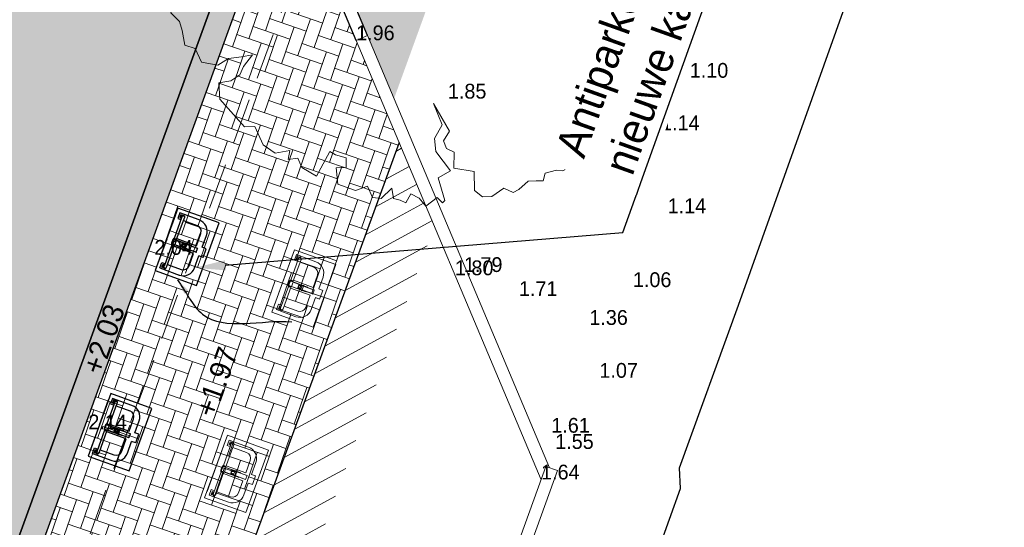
# Model space of a CAD drawing. Header units: metres. Extents: x 134157 to 138734, y 451157 to 455772.
# Tile 365 of 656: x 136512 to 136528, y 453653 to 453661. Entities that reach past the tile are written whole.
import ezdxf
from ezdxf import colors
from ezdxf.entities.mleader import LeaderData, LeaderLine
from ezdxf.math import Vec2, Vec3

# ---------------------------------------------------------------- set-up
doc = ezdxf.new("R2010")
doc.units = ezdxf.units.M
doc.linetypes.add('GZ10X20__G1', pattern=[1.5, 0.5, -0.2, 0.2, -0.2, 0.2, -0.2])
doc.linetypes.add('HIDDEN__G5', pattern=[1.125, 0.75, -0.375])
doc.layers.add('-DR-alg-hulplijnen kantverharding asflast nieuwe fietsstraat', color=7, linetype='Continuous', true_color=0xff9429, plot=False)
for name, color, linetype in [('-DR-alg-projectgrens 1-200', 3, 'PROJECTGRENS_1-200'), ('-DR-bs-txt-hoogtemaat', 253, 'Continuous'), ('-DR-nw-inr-parkeerbeugels verplaatsen', 2, 'Continuous'), ('-DR-nw-inr-verkeersbordpaal', 2, 'Continuous'), ('-DR-nw-maatvoering', 3, 'Continuous'), ('-DR-nw-txt bovengrondse infra', 2, 'Continuous'), ('-DR-nw-txt-hoogtemaat', 2, 'Continuous'), ('-DR-nw-vh-band 20x20 opsluitband', 2, 'GZ10X20__G1'), ('-DR-nw-vh-kantverharding', 3, 'Continuous')]:
    doc.layers.add(name, color=color, linetype=linetype)
for name, color, linetype, lineweight in [('-DR-bs-boom', 253, 'Continuous', 13), ('-DR-bs-inr-parkeerbeugel', 253, 'Continuous', 9), ('-DR-bs-vh-kantverharding', 253, 'Continuous', 13), ('-DR-nw-rio-HWA 125', 170, 'HIDDEN__G5', 13), ('-DR-nw-vh-arc-bss grijs', 252, 'Continuous', 9), ('-DR-nw-vh-arc-herstellen verharding', 253, 'Continuous', 5)]:
    doc.layers.add(name, color=color, linetype=linetype, lineweight=lineweight)
doc.layers.add('-DR-nw-gr-arc-gras', color=7, linetype='Continuous', true_color=0xb5d5a4)
doc.layers.add('-DR-nw-vh-arc-asfalt fietsstraat rood', color=7, linetype='Continuous', lineweight=9, true_color=0xdfbfc7)
doc.layers.add('-DR-nw-vh-arc-sbs kf bruinrood rabat halfsteens', color=7, linetype='Continuous', lineweight=9, true_color=0xb88485)
doc.styles.add('Drong', font='txt', dxfattribs={"height": 1.8})
doc.linetypes.add('PROJECTGRENS_1-200', pattern='A,0.32,-0.13,[133,ltypeshp.shx,S=0.13,R=0,X=-0.13,Y=0],-0.13,1.27', length=1.85)
doc.dimstyles.new('Drong', dxfattribs={"dimtxt": 1.8, "dimasz": 2.5, "dimexe": 0, "dimexo": 0, "dimgap": 0.9, "dimtad": 1, "dimzin": 0, "dimdsep": 46, "dimtxsty": 'Drong', "dimblk": 'dimblk-wit', "dimcen": 0, "dimse1": 1, "dimse2": 1, "dimclrd": 256, "dimclre": 1, "dimclrt": 7, "dimadec": 0, "dimazin": 0, "dimtfac": 1, "dimtmove": 0, "dimatfit": 3, "dimfxl": 1, "dimtolj": 1, "dimtzin": 0, "dimarcsym": 0})
pattern_1 = [(115.335625, (136419.71802, 453326.2367), (-0.223681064, -0.105903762), [0.06, -0.187485]), (205.335625, (136419.71802, 453326.2367), (0.105903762, -0.223681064), [0.06, -0.187485])]

# ---------------------------------------------------------------- blocks, each defined once
blk = doc.blocks.new('Boom bestaand 1')
blk.add_lwpolyline([(-0.0612, 0.3923), (-0.0736, 0.4117), (-0.087, 0.4225), (-0.0926, 0.4415), (-0.1106, 0.4615), (-0.1242, 0.4751), (-0.1453, 0.464), (-0.1728, 0.4611), (-0.1945, 0.4533), (-0.1892, 0.4456), (-0.2017, 0.4432), (-0.2068, 0.4444), (-0.2172, 0.4471), (-0.2235, 0.4396), (-0.2169, 0.4339), (-0.2271, 0.4339), (-0.2331, 0.433), (-0.2499, 0.4257), (-0.2427, 0.4167), (-0.2476, 0.4092), (-0.2589, 0.4043), (-0.2544, 0.3953), (-0.2533, 0.3814), (-0.2458, 0.3746), (-0.266, 0.3788), (-0.2728, 0.3822), (-0.2717, 0.3934), (-0.2848, 0.3874), (-0.2965, 0.3882), (-0.2987, 0.3953), (-0.3145, 0.3822), (-0.3029, 0.3735), (-0.3141, 0.372), (-0.3232, 0.3686), (-0.3277, 0.3731), (-0.3404, 0.3607), (-0.3359, 0.3465), (-0.3526, 0.3537), (-0.3703, 0.3325), (-0.3491, 0.329), (-0.3569, 0.3156), (-0.371, 0.3198), (-0.3837, 0.3191), (-0.3802, 0.2951), (-0.3781, 0.2944), (-0.3887, 0.2873), (-0.4014, 0.2902), (-0.4056, 0.2803), (-0.3837, 0.2704), (-0.359, 0.2591), (-0.3251, 0.2535), (-0.3272, 0.2337), (-0.318, 0.228), (-0.3011, 0.2189), (-0.282, 0.2224), (-0.2608, 0.2153), (-0.2523, 0.2012), (-0.27, 0.204), (-0.2834, 0.2118), (-0.2947, 0.2047), (-0.3322, 0.185), (-0.3413, 0.2203), (-0.3505, 0.2287), (-0.3724, 0.2146), (-0.388, 0.2358), (-0.4042, 0.2415), (-0.4226, 0.2415), (-0.4315, 0.2467), (-0.4416, 0.2292), (-0.4325, 0.2224), (-0.436, 0.2111), (-0.4423, 0.2083), (-0.453, 0.2067), (-0.4613, 0.1921), (-0.4572, 0.18), (-0.4671, 0.1702), (-0.4727, 0.1652), (-0.4473, 0.144), (-0.4565, 0.1356), (-0.4706, 0.132), (-0.484, 0.1398), (-0.4883, 0.1172), (-0.4847, 0.1158), (-0.4748, 0.1137), (-0.477, 0.101), (-0.4713, 0.0946), (-0.4748, 0.0748), (-0.4932, 0.0607), (-0.4854, 0.0473), (-0.4875, 0.0402), (-0.5017, 0.0304), (-0.4974, 0.0049), (-0.4897, 0.0021), (-0.4832, -0.006), (-0.4832, -0.0211), (-0.4886, -0.0247), (-0.4921, -0.0353), (-0.4877, -0.0469), (-0.4868, -0.0593), (-0.4797, -0.0567), (-0.4646, -0.0487), (-0.4592, -0.0416), (-0.4495, -0.0531), (-0.4326, -0.0549), (-0.4342, -0.0824), (-0.4439, -0.0844), (-0.4591, -0.0789), (-0.4694, -0.0898), (-0.4853, -0.0874), (-0.4835, -0.1044), (-0.469, -0.1108), (-0.4787, -0.1222), (-0.4698, -0.128), (-0.4666, -0.142), (-0.4712, -0.1535), (-0.4673, -0.1649), (-0.4544, -0.1649), (-0.422, -0.1781), (-0.41, -0.1658), (-0.3893, -0.1644), (-0.3736, -0.1512), (-0.391, -0.1753), (-0.4052, -0.1753), (-0.417, -0.1934), (-0.4393, -0.1893), (-0.4502, -0.206), (-0.443, -0.2225), (-0.4293, -0.2254), (-0.424, -0.2366), (-0.4254, -0.251), (-0.4188, -0.2613), (-0.4123, -0.2603), (-0.4066, -0.2696), (-0.4013, -0.2747), (-0.3966, -0.2735), (-0.3925, -0.2806), (-0.3993, -0.2847), (-0.3905, -0.2962), (-0.3764, -0.2947), (-0.3703, -0.2952), (-0.369, -0.3047), (-0.3739, -0.3072), (-0.379, -0.3111), (-0.3686, -0.3301), (-0.3402, -0.3274), (-0.325, -0.2991), (-0.284, -0.3012), (-0.2611, -0.2728), (-0.2463, -0.245), (-0.2054, -0.239), (-0.1868, -0.2166), (-0.1743, -0.1981), (-0.1896, -0.2363), (-0.2027, -0.2526), (-0.2201, -0.2532), (-0.2283, -0.2756), (-0.2392, -0.281), (-0.237, -0.2947), (-0.2507, -0.3132), (-0.2791, -0.3219), (-0.2898, -0.3304), (-0.3173, -0.3368), (-0.3146, -0.3612), (-0.3304, -0.3661), (-0.3025, -0.3907), (-0.2927, -0.3885), (-0.278, -0.3918), (-0.2529, -0.3874), (-0.2548, -0.4016), (-0.2471, -0.4137), (-0.2373, -0.413), (-0.2359, -0.4235), (-0.244, -0.4329), (-0.2234, -0.4441), (-0.2184, -0.4397), (-0.2103, -0.44), (-0.1991, -0.4488), (-0.19, -0.4441), (-0.1778, -0.4485), (-0.164, -0.4505), (-0.1606, -0.4451), (-0.1549, -0.4573), (-0.1555, -0.4613), (-0.14, -0.4627), (-0.1312, -0.4505), (-0.1096, -0.4259), (-0.1073, -0.4238), (-0.1116, -0.4488), (-0.1194, -0.4525), (-0.1103, -0.462), (-0.0992, -0.4807), (-0.089, -0.4841), (-0.0747, -0.4752), (-0.0482, -0.4977), (-0.0278, -0.4895), (-0.0108, -0.4916), (0.0157, -0.4977), (0.0286, -0.4827), (0.0558, -0.482), (0.072, -0.457), (0.069, -0.4349), (0.0757, -0.4119), (0.0796, -0.3924), (0.0927, -0.4156), (0.1039, -0.4278), (0.1075, -0.4466), (0.1025, -0.468), (0.1299, -0.4785), (0.1933, -0.4575), (0.2001, -0.44), (0.2363, -0.4392), (0.2587, -0.4253), (0.2652, -0.3991), (0.2784, -0.4081), (0.2832, -0.3913), (0.3018, -0.3913), (0.3264, -0.3733), (0.2952, -0.3338), (0.3048, -0.3266), (0.3174, -0.3112), (0.333, -0.3182), (0.3264, -0.335), (0.3552, -0.3436), (0.3781, -0.3189), (0.3793, -0.296), (0.4017, -0.296), (0.4096, -0.2826), (0.4002, -0.2572), (0.4186, -0.2622), (0.4261, -0.2522), (0.4345, -0.2443), (0.4231, -0.2298), (0.4365, -0.2194), (0.4544, -0.2139), (0.448, -0.1886), (0.4609, -0.1841), (0.4584, -0.1786), (0.4161, -0.1731), (0.4136, -0.1478), (0.3708, -0.1582), (0.3489, -0.1512), (0.3315, -0.1289), (0.2902, -0.1279), (0.3474, -0.1209), (0.3593, -0.1378), (0.3737, -0.1384), (0.3856, -0.1284), (0.4119, -0.1403), (0.4319, -0.109), (0.4632, -0.1221), (0.4795, -0.1133), (0.4858, -0.0977), (0.4808, -0.0718), (0.4943, -0.0594), (0.4931, -0.0482), (0.4862, -0.0269), (0.4918, -0.0131), (0.4962, -0.0015), (0.4851, 0.0073), (0.4884, 0.0283), (0.494, 0.0383), (0.4918, 0.0615), (0.4763, 0.0609), (0.4531, 0.0758), (0.4365, 0.0758), (0.4719, 0.0863), (0.489, 0.0863), (0.4862, 0.0979), (0.4761, 0.1368), (0.4651, 0.1329), (0.455, 0.15), (0.4464, 0.1571), (0.4261, 0.1516), (0.4511, 0.1914), (0.4495, 0.2054), (0.4402, 0.2194), (0.4215, 0.2288), (0.3832, 0.2155), (0.3754, 0.1921), (0.3661, 0.1742), (0.3341, 0.1773), (0.3068, 0.1532), (0.3395, 0.1968), (0.3637, 0.1976), (0.3692, 0.2304), (0.3801, 0.2397), (0.3996, 0.2444), (0.4034, 0.279), (0.3842, 0.2903), (0.3824, 0.313), (0.3563, 0.3433), (0.3406, 0.3414), (0.3141, 0.3521), (0.2925, 0.3482), (0.2787, 0.3649), (0.2826, 0.3806), (0.2817, 0.4012), (0.2696, 0.4131), (0.256, 0.4212), (0.2376, 0.4248), (0.2327, 0.4339), (0.2168, 0.4384), (0.2036, 0.45), (0.1887, 0.4518), (0.1757, 0.4483), (0.1806, 0.4248), (0.1727, 0.4169), (0.1492, 0.4041), (0.1325, 0.412), (0.1367, 0.4496), (0.0873, 0.4385), (0.0991, 0.4571), (0.0942, 0.4846), (0.0638, 0.4915), (0.0559, 0.4826), (0.0314, 0.4826), (0.0166, 0.4925), (0.0058, 0.4836), (-0.0114, 0.491), (-0.0324, 0.4905), (-0.0772, 0.485), (-0.0717, 0.4517), (-0.0599, 0.4236), (-0.0612, 0.3923)])
blk.add_circle((0, 0), 0.0251)
blk = doc.blocks.new('*U628')
at = {"ltscale": 4}
for p, q in [((0, 0), (-0.003, -0.71)), ((1.08, -0.005), (0, 0)), ((0.065, -0.055), (0.063, -0.39)), ((0.065, -0.055), (0.16, -0.056)), ((0.079, -0.124), (0.079, -0.131)), ((0.086, -0.124), (0.079, -0.124)), ((0.079, -0.131), (0.079, -0.136)), ((0.079, -0.136), (0.086, -0.136)), ((0.085, -0.145), (0.086, -0.098)), ((0.085, -0.145), (0.088, -0.145)), ((0.086, -0.098), (0.086, -0.08)), ((0.086, -0.08), (0.089, -0.08)), ((0.086, -0.098), (0.089, -0.098)), ((0.089, -0.098), (0.088, -0.145)), ((0.088, -0.145), (0.095, -0.145)), ((0.089, -0.08), (0.133, -0.081)), ((0.089, -0.098), (0.089, -0.08)), ((0.09, -0.124), (0.089, -0.124)), ((0.089, -0.13), (0.089, -0.131)), ((0.089, -0.136), (0.09, -0.136)), ((0.54, -0.003), (0.11, -0.001)), ((0.485, -0.112), (0.112, -0.11)), ((0.112, -0.152), (0.499, -0.154)), ((0.133, -0.081), (0.133, -0.099)), ((0.133, -0.081), (0.136, -0.081)), ((0.133, -0.099), (0.133, -0.11)), ((0.133, -0.099), (0.136, -0.099)), ((0.136, -0.099), (0.136, -0.081)), ((0.136, -0.11), (0.136, -0.099)), ((0.159, -0.153), (0.158, -0.391)), ((0.16, -0.056), (0.159, -0.11)), ((0.47, -0.492), (0.472, -0.154)), ((0.483, -0.118), (0.483, -0.126)), ((0.483, -0.126), (0.483, -0.133)), ((0.495, -0.126), (0.495, -0.118)), ((0.495, -0.133), (0.495, -0.126)), ((0.499, -0.16), (0.499, -0.113)), ((0.507, -0.111), (0.571, -0.111)), ((0.572, -0.099), (0.508, -0.099)), ((0.54, -0.003), (0.97, -0.005)), ((0.579, -0.16), (0.579, -0.113)), ((0.579, -0.155), (0.967, -0.157)), ((0.583, -0.118), (0.583, -0.127)), ((0.583, -0.127), (0.583, -0.134)), ((0.967, -0.114), (0.594, -0.112)), ((0.595, -0.127), (0.595, -0.118)), ((0.595, -0.134), (0.595, -0.127)), ((0.607, -0.155), (0.605, -0.493)), ((0.919, -0.156), (0.918, -0.394)), ((0.92, -0.059), (0.919, -0.114)), ((1.015, -0.06), (0.92, -0.059)), ((0.943, -0.103), (0.943, -0.085)), ((0.946, -0.085), (0.943, -0.085)), ((0.943, -0.114), (0.943, -0.103)), ((0.946, -0.103), (0.943, -0.103)), ((0.99, -0.085), (0.946, -0.085)), ((0.946, -0.085), (0.946, -0.103)), ((0.946, -0.103), (0.946, -0.114)), ((0.99, -0.15), (0.983, -0.15)), ((0.989, -0.129), (0.99, -0.129)), ((0.989, -0.135), (0.989, -0.135)), ((0.99, -0.141), (0.989, -0.141)), ((0.99, -0.103), (0.99, -0.085)), ((0.993, -0.085), (0.99, -0.085)), ((0.99, -0.103), (0.99, -0.15)), ((0.993, -0.103), (0.99, -0.103)), ((0.993, -0.15), (0.99, -0.15)), ((0.993, -0.103), (0.993, -0.085)), ((0.993, -0.15), (0.993, -0.103)), ((0.993, -0.129), (1, -0.129)), ((1, -0.141), (0.993, -0.141)), ((1, -0.129), (1, -0.135)), ((1, -0.135), (1, -0.141)), ((1.013, -0.395), (1.015, -0.06)), ((1.077, -0.715), (1.08, -0.005)), ((0.498, -0.406), (0.499, -0.16)), ((0.502, -0.16), (0.499, -0.16)), ((0.501, -0.406), (0.502, -0.16)), ((0.501, -0.33), (0.502, -0.263)), ((0.502, -0.16), (0.576, -0.16)), ((0.576, -0.264), (0.502, -0.263)), ((0.506, -0.319), (0.503, -0.319)), ((0.503, -0.325), (0.503, -0.319)), ((0.571, -0.316), (0.506, -0.316)), ((0.506, -0.316), (0.506, -0.317)), ((0.506, -0.317), (0.571, -0.317)), ((0.506, -0.34), (0.506, -0.317)), ((0.506, -0.325), (0.506, -0.319)), ((0.511, -0.316), (0.512, -0.269)), ((0.512, -0.266), (0.565, -0.266)), ((0.512, -0.269), (0.523, -0.27)), ((0.523, -0.271), (0.514, -0.316)), ((0.518, -0.316), (0.527, -0.27)), ((0.527, -0.27), (0.55, -0.27)), ((0.55, -0.27), (0.558, -0.316)), ((0.555, -0.27), (0.566, -0.27)), ((0.563, -0.316), (0.555, -0.271)), ((0.565, -0.316), (0.566, -0.27)), ((0.571, -0.317), (0.571, -0.316)), ((0.571, -0.34), (0.571, -0.317)), ((0.574, -0.319), (0.571, -0.319)), ((0.571, -0.319), (0.571, -0.325)), ((0.574, -0.325), (0.574, -0.319)), ((0.575, -0.407), (0.576, -0.16)), ((0.575, -0.331), (0.576, -0.264)), ((0.579, -0.16), (0.576, -0.16)), ((0.578, -0.407), (0.579, -0.16)), ((0.492, -0.33), (0.492, -0.342)), ((0.498, -0.33), (0.492, -0.33)), ((0.492, -0.342), (0.498, -0.342)), ((0.498, -0.406), (0.501, -0.406)), ((0.498, -0.41), (0.498, -0.406)), ((0.498, -0.41), (0.501, -0.41)), ((0.503, -0.33), (0.501, -0.33)), ((0.501, -0.342), (0.503, -0.342)), ((0.501, -0.353), (0.501, -0.342)), ((0.501, -0.353), (0.503, -0.353)), ((0.501, -0.353), (0.503, -0.353)), ((0.501, -0.379), (0.503, -0.379)), ((0.501, -0.41), (0.501, -0.406)), ((0.502, -0.523), (0.503, -0.34)), ((0.503, -0.325), (0.506, -0.325)), ((0.503, -0.34), (0.503, -0.325)), ((0.506, -0.342), (0.505, -0.526)), ((0.506, -0.325), (0.506, -0.34)), ((0.506, -0.33), (0.506, -0.33)), ((0.506, -0.34), (0.571, -0.34)), ((0.506, -0.342), (0.571, -0.342)), ((0.57, -0.526), (0.571, -0.342)), ((0.571, -0.325), (0.574, -0.325)), ((0.571, -0.34), (0.571, -0.325)), ((0.571, -0.331), (0.571, -0.331)), ((0.574, -0.34), (0.573, -0.524)), ((0.574, -0.34), (0.574, -0.325)), ((0.575, -0.331), (0.574, -0.331)), ((0.574, -0.343), (0.575, -0.343)), ((0.574, -0.353), (0.575, -0.354)), ((0.574, -0.354), (0.575, -0.354)), ((0.574, -0.38), (0.575, -0.38)), ((0.575, -0.354), (0.575, -0.343)), ((0.575, -0.407), (0.578, -0.407)), ((0.575, -0.41), (0.575, -0.407)), ((0.575, -0.41), (0.578, -0.41)), ((0.585, -0.331), (0.578, -0.331)), ((0.578, -0.343), (0.585, -0.343)), ((0.578, -0.41), (0.578, -0.407)), ((0.585, -0.331), (0.585, -0.343)), ((0.257, -0.586), (0.462, -0.587)), ((0.258, -0.491), (0.47, -0.492)), ((0.462, -0.657), (0.462, -0.587)), ((0.505, -0.526), (0.57, -0.526)), ((0.605, -0.493), (0.818, -0.494)), ((0.612, -0.658), (0.612, -0.588)), ((0.612, -0.588), (0.817, -0.589)), ((-0.003, -0.71), (1.077, -0.715)), ((0.462, -0.657), (0.612, -0.658))]:
    blk.add_line(p, q, dxfattribs=at)
at = {"ltscale": 4, "flags": 128}
for points in [[(0.089, -0.131), (0.089, -0.131), (0.09, -0.128), (0.09, -0.125), (0.091, -0.123), (0.092, -0.12), (0.094, -0.118), (0.096, -0.116), (0.098, -0.114), (0.1, -0.113), (0.103, -0.111), (0.105, -0.11), (0.108, -0.11), (0.112, -0.11)], [(0.091, -0.124), (0.09, -0.124), (0.09, -0.125), (0.09, -0.127), (0.089, -0.129), (0.089, -0.13)], [(0.089, -0.131), (0.089, -0.131), (0.09, -0.134), (0.09, -0.136), (0.091, -0.139), (0.092, -0.141), (0.094, -0.144), (0.096, -0.146), (0.098, -0.148), (0.1, -0.149), (0.102, -0.15), (0.105, -0.151), (0.108, -0.152), (0.112, -0.152)], [(0.09, -0.124), (0.09, -0.124), (0.091, -0.124)], [(0.508, -0.099), (0.506, -0.099), (0.503, -0.099), (0.501, -0.1), (0.498, -0.1), (0.495, -0.101), (0.493, -0.103), (0.491, -0.104), (0.489, -0.106), (0.487, -0.108), (0.486, -0.11), (0.485, -0.112), (0.484, -0.114), (0.484, -0.116), (0.483, -0.118)], [(0.495, -0.133), (0.495, -0.134), (0.495, -0.135), (0.494, -0.137), (0.493, -0.138), (0.492, -0.139), (0.49, -0.139), (0.489, -0.139), (0.487, -0.139), (0.486, -0.138), (0.485, -0.137), (0.484, -0.136), (0.484, -0.135), (0.483, -0.133), (0.483, -0.133)], [(0.495, -0.118), (0.495, -0.117), (0.496, -0.117), (0.496, -0.116), (0.497, -0.115), (0.497, -0.114), (0.499, -0.113), (0.5, -0.113), (0.502, -0.112), (0.503, -0.111), (0.505, -0.111), (0.507, -0.111), (0.507, -0.111)], [(0.571, -0.111), (0.572, -0.111), (0.574, -0.112), (0.576, -0.112), (0.578, -0.112), (0.579, -0.113), (0.581, -0.114), (0.582, -0.115), (0.582, -0.116), (0.583, -0.116), (0.583, -0.117), (0.583, -0.118), (0.583, -0.118)], [(0.595, -0.118), (0.595, -0.117), (0.595, -0.115), (0.594, -0.112), (0.593, -0.11), (0.592, -0.109), (0.591, -0.107), (0.589, -0.105), (0.587, -0.104), (0.585, -0.102), (0.582, -0.101), (0.58, -0.1), (0.577, -0.1), (0.574, -0.099), (0.572, -0.099)], [(0.989, -0.135), (0.989, -0.135), (0.989, -0.132), (0.989, -0.13), (0.988, -0.127), (0.987, -0.125), (0.985, -0.122), (0.983, -0.12), (0.981, -0.118), (0.979, -0.117), (0.976, -0.116), (0.974, -0.115), (0.971, -0.114), (0.967, -0.114)], [(0.989, -0.135), (0.989, -0.135), (0.989, -0.138), (0.989, -0.141), (0.988, -0.143), (0.986, -0.146), (0.985, -0.148), (0.983, -0.15), (0.981, -0.152), (0.979, -0.154), (0.976, -0.155), (0.974, -0.156), (0.971, -0.156), (0.967, -0.157)], [(0.502, -0.263), (0.503, -0.265), (0.505, -0.266), (0.506, -0.267), (0.508, -0.267), (0.509, -0.268)], [(0.512, -0.266), (0.51, -0.266), (0.508, -0.265), (0.506, -0.265), (0.504, -0.264), (0.502, -0.263)], [(0.509, -0.268), (0.51, -0.268), (0.511, -0.269), (0.512, -0.269)], [(0.523, -0.27), (0.523, -0.27), (0.523, -0.27), (0.523, -0.27), (0.523, -0.27), (0.523, -0.271)], [(0.555, -0.271), (0.555, -0.27), (0.555, -0.27), (0.555, -0.27), (0.555, -0.27), (0.555, -0.27), (0.555, -0.27)], [(0.576, -0.264), (0.573, -0.264), (0.571, -0.265), (0.569, -0.266), (0.567, -0.266), (0.565, -0.266)], [(0.566, -0.27), (0.566, -0.269), (0.567, -0.269), (0.569, -0.268)], [(0.569, -0.268), (0.57, -0.268), (0.571, -0.267), (0.573, -0.266), (0.574, -0.265), (0.576, -0.264)], [(0.503, -0.352), (0.503, -0.352), (0.501, -0.353)], [(0.503, -0.34), (0.503, -0.34), (0.503, -0.34), (0.503, -0.341), (0.504, -0.341), (0.504, -0.341), (0.505, -0.342), (0.505, -0.342), (0.506, -0.342)], [(0.571, -0.342), (0.571, -0.342), (0.572, -0.342), (0.573, -0.342), (0.573, -0.342), (0.573, -0.341), (0.574, -0.341), (0.574, -0.34), (0.574, -0.34)], [(0.575, -0.354), (0.574, -0.352), (0.574, -0.352)], [(0.505, -0.526), (0.504, -0.526), (0.504, -0.525), (0.503, -0.525), (0.503, -0.525), (0.502, -0.525), (0.502, -0.524), (0.502, -0.524), (0.502, -0.523)], [(0.573, -0.524), (0.573, -0.524), (0.573, -0.525), (0.572, -0.525), (0.572, -0.525), (0.572, -0.526), (0.571, -0.526), (0.571, -0.526), (0.57, -0.526)]]:
    blk.add_lwpolyline(points, dxfattribs=at)
at = {"ltscale": 4}
for centre in [(0.111, -0.096), (0.968, -0.1)]:
    blk.add_circle(centre, 0.00492, dxfattribs=at)
for centre, radius, start, end in [((0.589, -0.134), 0.006, 179.7211, 359.7211), ((0.258, -0.391), 0.195, 179.7211, 269.7211), ((0.258, -0.391), 0.1, 179.7211, 269.7211), ((0.818, -0.394), 0.195, 269.7211, 359.7211), ((0.818, -0.394), 0.1, 269.7211, 359.7211)]:
    blk.add_arc(centre, radius, start, end, dxfattribs=at)
blk = doc.blocks.new('dimblk-wit')
at = {"color": 7}
blk.add_line((0, -0.3333), (0, 0.3333), dxfattribs=at)
blk.add_solid([(0, 0), (-0.8, 0.2), (-0.8, -0.2)], dxfattribs=at)
blk = doc.blocks.new('*D705')
at = {"layer": '-DR-nw-maatvoering', "lineweight": -2, "transparency": 16777216}
blk.add_line((136513.199, 453673.311), (136495.736, 453625.181), dxfattribs=at)
at = {"layer": 'Defpoints', "color": 0, "transparency": 16777216}
for p in [(136513.37, 453673.781), (136495.565, 453624.711), (136495.565, 453624.711)]:
    blk.add_point(p, dxfattribs=at)
at = {"layer": '-DR-nw-maatvoering', "lineweight": -2, "transparency": 16777216, "xscale": 0.5, "yscale": 0.5, "zscale": 0.5}
for p, rotation in [((136513.37, 453673.781), 70.05673076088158), ((136495.565, 453624.711), 250.0567307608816)]:
    blk.add_blockref('dimblk-wit', p, dxfattribs=dict(at, rotation=rotation))
at = {"layer": '-DR-nw-maatvoering', "color": 7, "transparency": 16777216, "insert": (136505.486, 453653.12), "char_height": 0.36, "attachment_point": 5, "rotation": 70.0567, "style": 'Drong'}
blk.add_mtext('\\A1;52.20', dxfattribs=at)

msp = doc.modelspace()

# ---------------------------------------------------------------- hatches: boundary and pattern name
at = {"layer": '-DR-nw-gr-arc-gras', "transparency": 33554687}
h = msp.add_hatch(dxfattribs=at)
h.set_pattern_fill('AGR-BOLLEN', color=256, scale=0.1, pattern_type=2)
h.set_pattern_definition(pattern_1)
edge = h.paths.add_edge_path()
edge.add_arc((-7000776.81, 3043164.568), 7592527.997, 340.0567505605, 340.0572256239)
edge.add_line((136455.782, 453494.254), (136455.124, 453494.493))
edge.add_arc((380495.222, 364992.548), 259592.304, 160.06665688, 160.08044536)
edge.add_line((136433.832, 453435.762), (136433.813, 453435.768))
edge.add_line((136433.813, 453435.768), (136432.179, 453431.255))
edge.add_line((136432.179, 453431.255), (136432.198, 453431.248))
edge.add_line((136432.198, 453431.248), (136431.678, 453429.87))
edge.add_line((136431.678, 453429.87), (136432.336, 453429.631))
edge.add_line((136432.336, 453429.631), (136434.309, 453435.077))
h = msp.add_hatch(dxfattribs=at)
h.set_pattern_fill('AGR-BOLLEN', color=256, scale=0.1, pattern_type=2)
h.set_pattern_definition(pattern_1)
edge = h.paths.add_edge_path()
edge.add_line((136644.275, 454017.422), (136643.935, 454016.481))
edge.add_line((136643.935, 454016.481), (136643.884, 454016.34))
edge.add_line((136643.884, 454016.34), (136644.542, 454016.102))
edge.add_arc((1711333.983, -116117.427), 1674723.582, 160.095672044, 160.096657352, ccw=False)
edge.add_line((136654.347, 454043.181), (136653.689, 454043.42))
edge.add_line((136653.689, 454043.42), (136653.638, 454043.279))
edge.add_line((136653.638, 454043.279), (136653.298, 454042.339))
edge.add_line((136653.298, 454042.339), (136644.275, 454017.422))
h = msp.add_hatch(dxfattribs=at)
h.set_pattern_fill('AGR-BOLLEN', color=256, scale=0.1, pattern_type=2)
h.set_pattern_definition(pattern_1)
edge = h.paths.add_edge_path()
edge.add_line((136517.459, 453661.303), (136517.6, 453660.968))
edge.add_line((136517.6, 453660.968), (136518.031, 453659.946))
edge.add_line((136518.031, 453659.946), (136563.643, 453785.652))
edge.add_arc((136564.583, 453785.311), 1, 70.0567, 160.0567, ccw=False)
edge.add_line((136564.924, 453786.251), (136568.994, 453784.774))
edge.add_line((136568.994, 453784.774), (136568.181, 453782.486))
edge.add_line((136568.181, 453782.486), (136569.123, 453782.151))
edge.add_line((136569.123, 453782.151), (136571.769, 453781.293))
edge.add_line((136571.769, 453781.293), (136570.811, 453785.083))
edge.add_arc((136568.969, 453784.618), 1.9, 14.1826, 70.3356)
edge.add_line((136569.609, 453786.407), (136565.508, 453787.872))
edge.add_arc((136564.86, 453786.086), 1.9, 70.0586, 160.3352)
edge.add_line((136563.071, 453786.725), (136562.696, 453785.681))
edge.add_line((136562.696, 453785.681), (136562.604, 453785.714))
edge.add_line((136562.604, 453785.714), (136517.459, 453661.303))
at = {"layer": '-DR-nw-vh-arc-asfalt fietsstraat rood', "transparency": 33554687}
h = msp.add_hatch(color=256, dxfattribs=at)
h.dxf.hatch_style = 1
edge = h.paths.add_edge_path()
edge.add_arc((137987.747, 453337.203), 1495.4, 160.09465, 161.034726)
edge.add_arc((135150.6, 454312.188), 1504.6, 340.056731, 341.034726, ccw=False)
edge.add_line((136564.97, 453798.984), (136431.249, 453430.448))
edge.add_line((136431.249, 453430.448), (136427.3, 453431.879))
edge.add_line((136427.3, 453431.879), (136429.649, 453438.357))
edge.add_line((136429.649, 453438.357), (136561.022, 453800.417))
edge.add_arc((135150.6, 454312.188), 1500.4, 340.056731, 341.034726)
edge.add_line((136569.551, 453824.565), (136577.738, 453847.767))
edge.add_line((136577.738, 453847.767), (136586.329, 453871.491))
edge.add_line((136586.329, 453871.491), (136590.229, 453869.927))
edge.add_line((136590.229, 453869.927), (136581.687, 453846.337))
at = {"layer": '-DR-nw-vh-arc-bss grijs'}
h = msp.add_hatch(dxfattribs=at)
h.set_pattern_fill('AVH-BSS_KEIFORMAAT_ELLEBOOG', color=256, scale=2, angle=161, pattern_type=2)
h.set_pattern_definition([(161, (0, 0), (-0.26692821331, -0.13018958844), [0.63, -0.21]), (71, (-0.13674, -0.39712), (-0.26692821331, -0.13018958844), [0.63, -0.21])])
h.paths.add_polyline_path([(136518.114, 453659.233), (136516.273, 453663.604), (136507.974, 453640.733), (136511.978, 453642.448)])
at = {"layer": '-DR-nw-vh-arc-sbs kf bruinrood rabat halfsteens', "transparency": 33554687}
h = msp.add_hatch(color=256, dxfattribs=at)
h.dxf.hatch_style = 1
edge = h.paths.add_edge_path()
edge.add_line((136451.15, 453484.127), (136451.147, 453484.128))
edge.add_line((136451.147, 453484.128), (136450.774, 453484.264))
edge.add_line((136450.774, 453484.264), (136463.773, 453520.09))
edge.add_line((136463.773, 453520.09), (136507.523, 453640.662))
edge.add_line((136507.523, 453640.662), (136515.932, 453663.838))
edge.add_line((136515.932, 453663.838), (136555.634, 453773.254))
edge.add_line((136555.634, 453773.254), (136564.97, 453798.984))
edge.add_arc((135150.6, 454312.188), 1504.6, 340.056731, 341.034726)
edge.add_arc((137987.747, 453337.203), 1495.4, 160.09465, 161.034726, ccw=False)
edge.add_line((136581.687, 453846.337), (136590.229, 453869.927))
edge.add_line((136590.229, 453869.927), (136590.605, 453869.79))
edge.add_line((136590.605, 453869.79), (136582.064, 453846.201))
edge.add_arc((137987.747, 453337.203), 1495, 160.09465, 161.034726)
edge.add_arc((134973.552, 454374.724), 1692.762, 340.110972, 340.980485, ccw=False)
edge.add_line((136565.346, 453798.848), (136556.343, 453774.037))
edge.add_line((136556.343, 453774.037), (136516.273, 453663.604))
edge.add_line((136516.273, 453663.604), (136507.974, 453640.733))
edge.add_line((136507.974, 453640.733), (136464.149, 453519.954))
edge.add_line((136464.149, 453519.954), (136455.55, 453496.254))
edge.add_line((136455.55, 453496.254), (136454.902, 453494.468))
edge.add_line((136454.902, 453494.468), (136451.15, 453484.127))

# ---------------------------------------------------------------- linework, layer by layer
at = {"layer": '-DR-alg-hulplijnen kantverharding asflast nieuwe fietsstraat'}
msp.add_lwpolyline([(136620.467, 453951.934), (136618.89, 453946.466, -0.016644), (136617.862, 453943.301), (136595.367, 453881.179, -0.016644), (136594.131, 453878.09), (136591.842, 453872.88, 0.011636), (136590.955, 453870.728), (136590.605, 453869.79), (136590.229, 453869.927), (136581.687, 453846.337, 0.004102), (136573.523, 453823.2, -0.004267), (136564.97, 453798.984), (136433.597, 453436.925, 0.002152), (136392.984, 453323.478), (136381.057, 453289.703), (136367.704, 453255.448), (136367.683, 453255.388)], format="xyb", dxfattribs=at)
at = {"layer": '-DR-alg-projectgrens 1-200', "flags": 128}
msp.add_lwpolyline([(136721.461, 454206.136), (136727.498, 454223.752), (136730.581, 454232.718), (136734.46, 454243.959), (136738.033, 454254.306), (136742.183, 454266.266), (136750.568, 454290.842), (136760.393, 454319.456), (136770.666, 454349.328), (136772.713, 454355.238), (136774.612, 454360.473), (136776.998, 454367), (136784.306, 454387.208), (136790.339, 454404.083), (136797.311, 454423.36), (136807.058, 454450.093), (136800.646, 454453.198), (136770.129, 454470.839), (136763.463, 454464.393), (136767.222, 454456.488), (136768.447, 454452.902), (136769.612, 454448.539), (136767.19, 454443.604), (136763.98, 454431.785), (136763.498, 454430.807), (136764.785, 454430.222), (136759.65, 454419.865), (136760.207, 454419.614), (136758.305, 454415.755), (136757.433, 454413.928), (136755.514, 454410.037), (136754.993, 454410.292), (136749.872, 454399.962), (136748.616, 454400.585), (136748.548, 454400.448), (136744.287, 454402.547), (136738.76, 454389.718), (136744.829, 454387.062), (136753.517, 454383.259), (136750.445, 454376.232), (136747.3, 454368.999), (136747.702, 454368.821), (136745.421, 454363.658), (136743.771, 454359.882), (136741.474, 454354.715), (136741.107, 454354.878), (136737.945, 454347.853), (136734.86, 454340.776), (136727.193, 454344.181), (136720.397, 454330.285), (136716.705, 454321.73), (136725.346, 454317.886), (136722.199, 454310.807), (136718.145, 454301.488), (136714.131, 454292.713), (136709.748, 454294.641), (136707.09, 454288.607), (136709.573, 454287.506), (136709.53, 454287.41), (136709.617, 454287.371), (136709.424, 454286.945), (136712.118, 454285.768), (136724.405, 454280.406), (136724.395, 454280.372), (136724.56, 454280.301), (136719.327, 454264.621), (136718.554, 454264.279), (136712.149, 454267.043), (136705.337, 454251.495), (136713.155, 454248.122), (136713.63, 454247.107), (136703.363, 454216.017), (136702.53, 454215.665), (136697.3, 454218.013), (136691.656, 454205.193), (136698.169, 454202.287), (136696.085, 454197.547), (136697.116, 454197.066), (136693.34, 454185.771), (136691.21, 454179.799), (136691.154, 454179.818), (136689.257, 454174.47), (136688.677, 454172.922), (136686.645, 454167.859), (136686.793, 454167.806), (136683.499, 454158.729), (136679.62, 454148.161), (136677.544, 454142.392), (136675.601, 454137.021), (136671.76, 454126.401), (136667.085, 454113.483), (136666.31, 454113.053), (136658.521, 454114.651), (136655.4, 454098.982), (136661.092, 454097.825), (136661.269, 454097.519), (136621.35, 453987.863), (136614.377, 453990.963), (136611.935, 453985.53), (136608.375, 453987.12), (136605.014, 453979.773), (136610.368, 453977.386), (136616.099, 453974.911), (136616.418, 453974.217), (136608.394, 453952.136), (136599.91, 453929.479), (136596.333, 453930.847), (136596.703, 453931.801), (136592.691, 453933.357), (136592.582, 453933.111), (136587.167, 453935.208), (136587.113, 453935.101), (136586.908, 453935.2), (136584.73, 453936.252), (136573.42, 453911.897), (136576.906, 453910.227), (136577.755, 453910.817), (136581.71, 453908.923), (136581.78, 453907.891), (136588.355, 453904.743), (136581.357, 453890.288), (136584.408, 453889.218), (136581.92, 453882.301), (136582.601, 453881.581), (136581.142, 453877.478), (136580.13, 453877.281), (136578.301, 453872.104), (136578.986, 453871.382), (136577.526, 453867.309), (136576.539, 453867.19), (136574.654, 453861.99), (136575.357, 453861.219), (136573.859, 453857.098), (136572.823, 453856.858), (136568.249, 453844.056), (136569.051, 453843.723), (136568.246, 453841.986), (136569.916, 453841.29), (136566.692, 453833.862), (136560.757, 453836.486), (136555.193, 453823.556), (136563.207, 453820.33), (136562.244, 453817.938), (136562.059, 453818.012), (136558.019, 453808.014), (136558.218, 453807.935), (136557.146, 453805.252), (136555.477, 453804.556), (136553.671, 453802.5), (136552.612, 453799.698), (136545.82, 453781.422), (136541.647, 453783.356), (136534.75, 453768.68), (136539.525, 453766.451), (136534.814, 453753.868), (136534.789, 453753.879), (136534.379, 453752.873), (136534.182, 453752.96), (136532.926, 453749.667), (136533.099, 453749.603), (136532.772, 453748.705), (136532.584, 453748.792), (136530.457, 453743.085), (136530.627, 453743.022), (136516.493, 453704.592), (136514.575, 453699.22), (136492.181, 453636.401), (136492.736, 453636.204), (136489.157, 453626.341), (136485.079, 453628.249), (136478.16, 453613.788), (136483.141, 453611.479), (136461.867, 453552.94), (136457.354, 453554.582), (136454.06, 453545.417), (136458.648, 453543.776), (136443.598, 453501.593), (136436.391, 453504.175), (136430.824, 453488.627), (136437.02, 453486.393), (136418.282, 453434.811), (136413.227, 453420.085), (136407.364, 453401.466), (136407.056, 453400.056), (136406.467, 453398.451), (136401.897, 453385.592), (136395.332, 453388.701), (136389.231, 453376.079), (136397.157, 453372.353), (136391.911, 453357.791), (136390.965, 453355.464), (136388.624, 453350.371), (136384.302, 453352.274), (136382.126, 453347.544), (136391.358, 453344.243), (136383.168, 453321.66), (136378.588, 453323.362), (136367.282, 453291.791), (136367.871, 453291.227), (136363.518, 453279.255), (136362.091, 453275.277), (136356.432, 453259.57), (136355.262, 453256.31), (136348.573, 453237.876), (136370.776, 453230.272), (136374.328, 453240.694), (136372.767, 453241.803), (136382.163, 453267.942), (136384.551, 453274.649), (136388.98, 453286.656), (136393.345, 453297.287), (136406.664, 453334.269), (136411.924, 453350.355), (136416.754, 453363.949), (136418.454, 453363.341), (136423.3, 453376.902), (136421.649, 453377.491), (136422.516, 453379.917), (136425.014, 453387.05), (136430.128, 453401.329), (136433.008, 453409.364), (136437.5, 453421.973), (136444.424, 453441.303), (136447.898, 453451.043), (136454.668, 453469.854), (136458.254, 453479.666), (136467.647, 453501.921), (136478.422, 453531.465), (136485.603, 453551.259), (136497.269, 453583.741), (136504.056, 453602.586), (136505.832, 453601.952), (136510.678, 453615.512), (136508.932, 453616.136), (136511.581, 453623.496), (136513.58, 453629.053), (136518.673, 453642.888), (136519.015, 453643.404), (136522.68, 453653.62), (136522.664, 453653.957), (136523.62, 453656.594), (136528.73, 453670.926), (136534.757, 453688.003), (136543.62, 453712.768), (136551.352, 453734.38), (136563.425, 453767.68), (136566.609, 453776.654), (136569.182, 453777.966), (136577.487, 453774.867), (136583.873, 453792.703), (136575.924, 453795.622), (136575.205, 453797.155), (136576.997, 453801.811), (136581.956, 453815.424), (136586.269, 453827.274), (136591.505, 453840.84), (136603.758, 453874.947), (136606.204, 453881.939), (136608.18, 453887.612), (136608.471, 453887.616), (136610.071, 453888.673), (136612.877, 453896.334), (136616.917, 453896.194), (136618.846, 453897.187), (136619.38, 453898.504), (136644.157, 453889.689), (136649.259, 453888.431), (136662.916, 453886.017), (136671.374, 453885.367), (136676.87, 453884.95), (136677.795, 453897.157), (136672.556, 453897.554), (136667.447, 453898.46), (136645.41, 453906.114), (136624.779, 453913.547), (136625.184, 453914.831), (136624.39, 453916.757), (136621.376, 453919.233), (136624.284, 453927.322), (136623.281, 453929.136), (136623.21, 453929.192), (136624.085, 453931.643), (136629.304, 453946.51), (136630.541, 453950.147), (136636.243, 453965.665), (136638.191, 453964.969), (136643.718, 453980.515), (136641.829, 453981.19), (136651.204, 454007.423), (136658.506, 454027.642), (136665.47, 454047.006), (136669.496, 454058.357), (136675.354, 454074.419), (136676.258, 454077.094), (136678.747, 454083.756), (136682.526, 454094.171), (136686.101, 454103.639), (136687.039, 454106.475), (136697.795, 454137.242), (136697.717, 454137.253), (136705.555, 454159.78), (136713.078, 454181.729), (136716.785, 454192.515), (136718.108, 454192.042), (136722.954, 454205.602)], close=True, dxfattribs=at)
at = {"layer": '-DR-bs-vh-kantverharding', "elevation": 1.641, "flags": 128}
for points in [[(136517.416, 453660.89), (136517.6, 453660.968)], [(136520.417, 453653.764), (136517.416, 453660.89)], [(136520.552, 453653.959), (136517.6, 453660.968)]]:
    msp.add_lwpolyline(points, dxfattribs=at)
at = {"layer": '-DR-bs-vh-kantverharding', "flags": 128}
msp.add_lwpolyline([(136520.683, 453653.912), (136517.233, 453644.356), (136517.045, 453644.425), (136520.495, 453653.979)], close=True, dxfattribs=at)
at = {"layer": '-DR-nw-rio-HWA 125', "flags": 128}
msp.add_lwpolyline([(136507.284, 453637.046), (136517.275, 453664.268)], dxfattribs=at)
at = {"layer": '-DR-nw-vh-band 20x20 opsluitband', "ltscale": 2, "flags": 128}
msp.add_lwpolyline([(136517.6, 453660.968), (136516.488, 453663.61), (136516.59, 453663.892)], dxfattribs=at)
at = {"layer": '-DR-nw-vh-kantverharding'}
for points in [[(136367.683, 453255.388), (136367.704, 453255.448), (136381.057, 453289.703), (136392.984, 453323.478, -0.002152), (136433.597, 453436.925), (136564.97, 453798.984, 0.004267), (136573.523, 453823.2, -0.004102), (136581.687, 453846.337), (136590.229, 453869.927), (136590.605, 453869.79)], [(136392.188, 453320.021), (136393.362, 453323.345, -0.002152), (136433.973, 453436.788), (136565.346, 453798.848, 0.004267), (136573.902, 453823.07, -0.004102), (136582.064, 453846.201), (136590.469, 453869.414)]]:
    msp.add_lwpolyline(points, format="xyb", dxfattribs=at)
for points in [[(136517.416, 453660.89), (136516.273, 453663.604)], [(136518.114, 453659.233), (136511.978, 453642.448)]]:
    msp.add_lwpolyline(points, dxfattribs=at)

# ---------------------------------------------------------------- block references
at = {"layer": '-DR-bs-boom', "xscale": 9, "yscale": 9, "rotation": 293.3958673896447}
msp.add_blockref('Boom bestaand 1', (136518.69, 453662.719), dxfattribs=at)
at = {"layer": '-DR-bs-inr-parkeerbeugel', "rotation": 70.33562535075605}
for p in [(136516.049, 453656.48), (136514.958, 453653.471)]:
    msp.add_blockref('*U628', p, dxfattribs=at)
at = {"layer": '-DR-nw-inr-parkeerbeugels verplaatsen', "rotation": 70.33562535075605}
for p in [(136514.157, 453657.156), (136513.065, 453654.148)]:
    msp.add_blockref('*U628', p, dxfattribs=at)

# ---------------------------------------------------------------- texts
at = {"layer": '-DR-bs-txt-hoogtemaat', "color": 253, "char_height": 0.24, "attachment_point": 7, "style": 'Drong'}
for s, insert in [('1.96', (136517.416, 453660.89, 1.962)), ('1.10', (136522.83, 453660.281, 1.095)), ('1.85', (136518.905, 453659.943, 1.854)), ('1.14', (136522.365, 453659.434, 1.144)), ('1.14', (136522.471, 453658.087, 1.143)), ('2.04', (136514.142, 453657.409, 2.037)), ('1.80', (136519.019, 453657.078, 1.797)), ('1.79', (136519.166, 453657.13, 1.789)), ('1.71', (136520.058, 453656.743, 1.714)), ('1.06', (136521.907, 453656.885, 1.055)), ('1.36', (136521.2, 453656.272, 1.364)), ('1.07', (136521.364, 453655.414, 1.072)), ('2.14', (136513.071, 453654.58, 2.136)), ('1.61', (136520.583, 453654.523, 1.61)), ('1.55', (136520.646, 453654.26, 1.554)), ('1.64', (136520.417, 453653.764, 1.641))]:
    msp.add_mtext(s, dxfattribs=dict(at, insert=insert))
at = {"layer": '-DR-nw-txt-hoogtemaat', "style": 'Drong'}
for s, p in [('+2.03', (136513.284, 453655.446, 2.137)), ('+1.97', (136515.118, 453654.752, 2.137))]:
    msp.add_text(s, height=0.34, rotation=70.3356, dxfattribs=at).set_placement(p)

# ---------------------------------------------------------------- dimensions: what is measured, and where the dimension line sits
at = {"layer": '-DR-nw-maatvoering'}
dim = msp.add_linear_dim(base=(136495.565, 453624.711), p1=(136513.37, 453673.781), p2=(136495.565, 453624.711), angle=250.0567, dimstyle='Drong', override={"dimtfill": 0}, dxfattribs=at)
dim.commit()
dim.dimension.update_dxf_attribs({"geometry": '*D705', "text_midpoint": (136505.828, 453652.996), "dimtype": 161})

# ---------------------------------------------------------------- leaders
at = {"layer": '-DR-nw-inr-verkeersbordpaal', "path_type": 1}
msp.add_leader([(136514.515, 453657.007), (136514.925, 453656.448), (136516.375, 453656.326)], dimstyle='Drong', override={"dimscale": 0.05, "dimasz": 5}, dxfattribs=at)

# ---------------------------------------------------------------- next in the draw order: leaders
at = {"layer": '-DR-nw-txt bovengrondse infra'}
ml = msp.add_multileader_mtext('Standard', dxfattribs=at)
ml.set_content('Antiparkeerbeugels herplaatsen langs \\Pnieuwe kantverharding fietsstraat', color=7, style='Drong')
ml.set_leader_properties(color=256, linetype='ByLayer', lineweight=-1)
ml.build(insert=Vec2(0, 0))
ml.multileader.update_dxf_attribs({"text_left_attachment_type": 5, "text_right_attachment_type": 5, "dogleg_length": 70.905, "arrow_head_size": 0.5, "scale": 0.2})
ctx = ml.context
ctx.base_point, ctx.scale, ctx.char_height, ctx.arrow_head_size, ctx.landing_gap_size, ctx.plane_origin, ctx.plane_x_axis, ctx.plane_y_axis = Vec3(136522.035, 453658.583), 0.2, 0.5, 0.5, 0.04, Vec3(136517.022, 453627.388), Vec3(0.33651, 0.94168), Vec3(-0.94168, 0.33651)
ctx.left_attachment, ctx.right_attachment = 5, 5
notes = []
notes.append((ctx, [(0, (1, 1, 0), (136521.746, 453657.774), (0.33651, 0.94168), 0.859, [(0, [(136514.795, 453657.201)], 0, [])])]))
ctx.mtext.insert, ctx.mtext.text_direction, ctx.mtext.rotation, ctx.mtext.flow_direction = Vec3(136520.641, 453659.123), Vec3(0.33651, 0.94168), 1.227588, 5
ctx.mtext.has_bg_fill, ctx.mtext.bg_color, ctx.mtext.bg_scale_factor, ctx.mtext.bg_transparency, ctx.mtext.use_window_bg_color = 1, -1027028792, 1.5, 0, 1
for ctx, leaders in notes:
    for number, flags, end, landing, length, lines in leaders:
        leader = LeaderData()
        leader.index, (leader.has_last_leader_line, leader.has_dogleg_vector, leader.attachment_direction) = number, flags
        leader.last_leader_point, leader.dogleg_vector, leader.dogleg_length = Vec3(end), Vec3(landing), length
        for number, points, colour, breaks in lines:
            line = LeaderLine()
            line.index, line.vertices, line.color, line.breaks = number, Vec3.list(points), colors.encode_raw_color(colour), breaks
            leader.lines.append(line)
        ctx.leaders.append(leader)

# ---------------------------------------------------------------- next in the draw order: hatches: boundary and pattern name
at = {"layer": '-DR-nw-vh-arc-herstellen verharding'}
h = msp.add_hatch(dxfattribs=at)
h.set_pattern_fill('ANSI31', color=256, scale=0.1, angle=339.5511)
h.set_pattern_definition([(28.55968, (136424.48348, 453714.07078), (-0.15178845, 0.2788665), [])])
h.paths.add_polyline_path([(136518.114, 453659.233), (136511.978, 453642.448), (136513.24, 453642.989), (136518.681, 453657.87)])

# ---------------------------------------------------------------- next in the draw order: linework, layer by layer
at = {"layer": '-DR-alg-hulplijnen kantverharding asflast nieuwe fietsstraat'}
msp.add_lwpolyline([(136620.467, 453951.934), (136618.89, 453946.466, -0.016644), (136617.862, 453943.301), (136595.367, 453881.179, -0.016644), (136594.131, 453878.09), (136591.842, 453872.88, 0.011636), (136590.955, 453870.728), (136590.605, 453869.79), (136590.229, 453869.927), (136581.687, 453846.337, 0.004102), (136573.523, 453823.2, -0.004267), (136564.97, 453798.984), (136433.597, 453436.925, 0.002152), (136392.984, 453323.478), (136381.057, 453289.703), (136367.704, 453255.448), (136363.04, 453242.239)], format="xyb", dxfattribs=at)
at = {"layer": '-DR-nw-vh-kantverharding'}
msp.add_lwpolyline([(136363.04, 453242.239), (136367.704, 453255.448), (136381.057, 453289.703), (136392.984, 453323.478, -0.002152), (136433.597, 453436.925), (136564.97, 453798.984, 0.004267), (136573.523, 453823.2, -0.004102), (136581.687, 453846.337), (136590.229, 453869.927), (136590.605, 453869.79)], format="xyb", dxfattribs=at)

doc.saveas('drawing.dxf')
